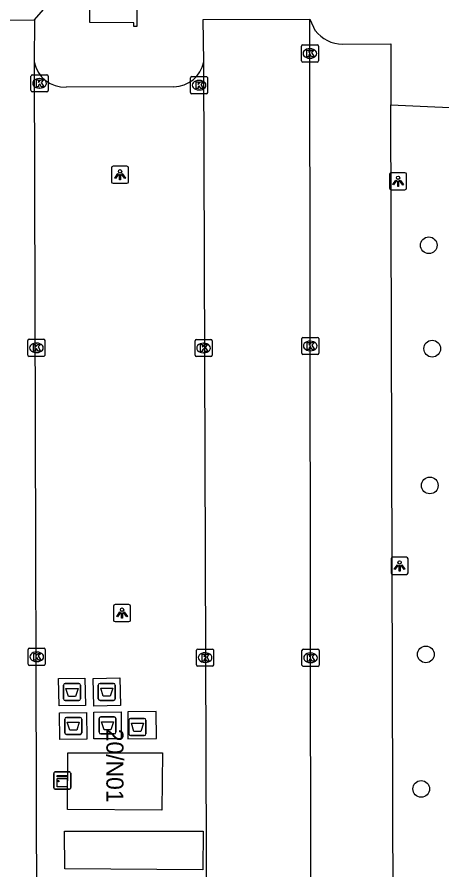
# Model space of a CAD drawing. Extents: x 160732 to 162105, y 387428 to 388479.
# Drawn here: x 161391.93 to 161416.78, y 387849.79 to 387899.7 of the extents above; entities that cross this region are included whole.
import ezdxf

# ---------------------------------------------------------------- set-up
doc = ezdxf.new("R2010")
doc.units = 0
for name, color, linetype in [('IMGEO_Afval_apart_plaats', 7, 'Continuous'), ('IMGEO_Boom', 7, 'Continuous'), ('IMGEO_Kast', 7, 'Continuous'), ('IMGEO_Kolk', 7, 'Continuous'), ('IMGEO_Lichtpunt', 7, 'Continuous'), ('IMGEO_Pand', 7, 'Continuous'), ('IMGEO_Pand_nummerreeks', 7, 'Continuous'), ('IMGEO_Parkeervlak_open', 7, 'Continuous'), ('IMGEO_Rijbaan_lokaal_open', 7, 'Continuous'), ('IMGEO_Voetpad_gesloten', 7, 'Continuous'), ('IMGEO_Voetpad_open', 7, 'Continuous')]:
    doc.layers.add(name, color=color, linetype=linetype)

msp = doc.modelspace()

# ---------------------------------------------------------------- linework, layer by layer
at = {"layer": 'IMGEO_Afval_apart_plaats'}
for p, q in [((161394.644, 387859.798), (161394.644, 387860.598)), ((161394.644, 387860.598), (161394.644, 387859.798)), ((161394.744, 387860.698), (161395.534, 387860.698)), ((161395.534, 387860.698), (161394.744, 387860.698)), ((161395.634, 387860.598), (161395.634, 387859.798)), ((161395.634, 387859.798), (161395.634, 387860.598)), ((161396.678, 387859.806), (161396.678, 387860.606)), ((161396.678, 387860.606), (161396.678, 387859.806)), ((161396.778, 387860.706), (161397.568, 387860.706)), ((161397.568, 387860.706), (161396.778, 387860.706)), ((161397.668, 387860.606), (161397.668, 387859.806)), ((161397.668, 387859.806), (161397.668, 387860.606)), ((161395.534, 387859.698), (161394.744, 387859.698)), ((161394.744, 387859.698), (161395.534, 387859.698)), ((161397.568, 387859.706), (161396.778, 387859.706)), ((161396.778, 387859.706), (161397.568, 387859.706)), ((161394.719, 387857.815), (161394.719, 387858.615)), ((161394.719, 387858.615), (161394.719, 387857.815)), ((161394.819, 387858.715), (161395.609, 387858.715)), ((161395.609, 387858.715), (161394.819, 387858.715)), ((161395.709, 387858.615), (161395.709, 387857.815)), ((161395.709, 387857.815), (161395.709, 387858.615)), ((161396.72, 387857.843), (161396.72, 387858.643)), ((161396.72, 387858.643), (161396.72, 387857.843)), ((161396.82, 387858.743), (161397.61, 387858.743)), ((161397.61, 387858.743), (161396.82, 387858.743)), ((161397.71, 387858.643), (161397.71, 387857.843)), ((161397.71, 387857.843), (161397.71, 387858.643)), ((161398.469, 387857.753), (161398.469, 387858.553)), ((161398.469, 387858.553), (161398.469, 387857.753)), ((161398.569, 387858.653), (161399.359, 387858.653)), ((161399.359, 387858.653), (161398.569, 387858.653)), ((161399.459, 387858.553), (161399.459, 387857.753)), ((161399.459, 387857.753), (161399.459, 387858.553)), ((161395.609, 387857.715), (161394.819, 387857.715)), ((161394.819, 387857.715), (161395.609, 387857.715)), ((161397.61, 387857.743), (161396.82, 387857.743)), ((161396.82, 387857.743), (161397.61, 387857.743)), ((161399.359, 387857.653), (161398.569, 387857.653)), ((161398.569, 387857.653), (161399.359, 387857.653))]:
    msp.add_line(p, q, dxfattribs=at)
for points in [[(161394.787, 387860.412), (161395.491, 387860.412), (161395.342, 387859.942), (161394.936, 387859.942), (161394.787, 387860.412)], [(161396.821, 387860.42), (161397.525, 387860.42), (161397.376, 387859.95), (161396.97, 387859.95), (161396.821, 387860.42)], [(161394.862, 387858.429), (161395.566, 387858.429), (161395.417, 387857.959), (161395.011, 387857.959), (161394.862, 387858.429)], [(161396.863, 387858.457), (161397.567, 387858.457), (161397.418, 387857.987), (161397.012, 387857.987), (161396.863, 387858.457)], [(161398.612, 387858.367), (161399.316, 387858.367), (161399.167, 387857.897), (161398.761, 387857.897), (161398.612, 387858.367)]]:
    msp.add_lwpolyline(points, dxfattribs=at)
for centre, start, end in [((161394.744, 387860.598), 90, 180), ((161394.744, 387860.598), 90, 180), ((161395.534, 387860.598), 0, 90), ((161395.534, 387860.598), 360, 90), ((161396.778, 387860.606), 90, 180), ((161396.778, 387860.606), 90, 180), ((161397.568, 387860.606), 0, 90), ((161397.568, 387860.606), 360, 90), ((161394.744, 387859.798), 180, 270), ((161394.744, 387859.798), 180, 270), ((161395.534, 387859.798), 270, 0), ((161395.534, 387859.798), 270, 0), ((161396.778, 387859.806), 180, 270), ((161396.778, 387859.806), 180, 270), ((161397.568, 387859.806), 270, 0), ((161397.568, 387859.806), 270, 0), ((161394.819, 387858.615), 90, 180), ((161394.819, 387858.615), 90, 180), ((161395.609, 387858.615), 0, 90), ((161395.609, 387858.615), 360, 90), ((161396.82, 387858.643), 90, 180), ((161396.82, 387858.643), 90, 180), ((161397.61, 387858.643), 0, 90), ((161397.61, 387858.643), 360, 90), ((161398.569, 387858.553), 90, 180), ((161398.569, 387858.553), 90, 180), ((161399.359, 387858.553), 0, 90), ((161399.359, 387858.553), 360, 90), ((161394.819, 387857.815), 180, 270), ((161394.819, 387857.815), 180, 270), ((161395.609, 387857.815), 270, 0), ((161395.609, 387857.815), 270, 0), ((161396.82, 387857.843), 180, 270), ((161396.82, 387857.843), 180, 270), ((161397.61, 387857.843), 270, 0), ((161397.61, 387857.843), 270, 0), ((161398.569, 387857.753), 180, 270), ((161398.569, 387857.753), 180, 270), ((161399.359, 387857.753), 270, 0), ((161399.359, 387857.753), 270, 0)]:
    msp.add_arc(centre, 0.1, start, end, dxfattribs=at)
at = {"layer": 'IMGEO_Boom'}
for centre in [(161416.005, 387886.341), (161416.208, 387880.291), (161416.066, 387872.287), (161415.835, 387862.4), (161415.565, 387854.526)]:
    msp.add_circle(centre, 0.489, dxfattribs=at)
at = {"layer": 'IMGEO_Kast'}
for p, q in [((161394.068, 387854.598), (161394.068, 387855.439)), ((161394.068, 387855.439), (161394.068, 387854.598)), ((161394.143, 387855.523), (161394.984, 387855.523)), ((161394.984, 387855.523), (161394.143, 387855.523)), ((161395.068, 387855.448), (161395.068, 387854.607)), ((161395.068, 387854.607), (161395.068, 387855.448)), ((161394.993, 387854.523), (161394.152, 387854.523)), ((161394.152, 387854.523), (161394.993, 387854.523))]:
    msp.add_line(p, q, dxfattribs=at)
for points in [[(161394.263, 387855.313), (161394.863, 387855.313), (161394.863, 387855.228), (161394.263, 387855.228), (161394.263, 387855.313)], [(161394.263, 387855.138), (161394.863, 387855.138), (161394.863, 387854.649), (161394.263, 387854.649), (161394.263, 387855.138)]]:
    msp.add_lwpolyline(points, dxfattribs=at)
msp.add_circle((161394.347, 387854.987), 0.0377, dxfattribs=at)
for centre, start, end in [((161394.146, 387855.445), 92.4484, 184.2845), ((161394.146, 387855.445), 92.4484, 184.2845), ((161394.99, 387855.445), 2.4484, 94.2845), ((161394.99, 387855.445), 2.4484, 94.2845), ((161394.146, 387854.601), 182.4484, 274.2845), ((161394.146, 387854.601), 182.4484, 274.2845), ((161394.99, 387854.601), 272.4484, 4.2845), ((161394.99, 387854.601), 272.4484, 4.2845)]:
    msp.add_arc(centre, 0.0779, start, end, dxfattribs=at)
at = {"layer": 'IMGEO_Kolk'}
for p, q in [((161408.556, 387897.138), (161408.556, 387897.99)), ((161408.631, 387898.064), (161409.483, 387898.064)), ((161409.044, 387897.844), (161409.069, 387897.844)), ((161409.557, 387897.99), (161409.557, 387897.138)), ((161409.067, 387897.284), (161409.042, 387897.284)), ((161409.483, 387897.064), (161408.631, 387897.064)), ((161392.816, 387896.317), (161393.668, 387896.317)), ((161392.741, 387895.391), (161392.741, 387896.243)), ((161393.229, 387896.097), (161393.254, 387896.097)), ((161393.742, 387896.243), (161393.742, 387895.391)), ((161402.073, 387895.283), (161402.073, 387896.135)), ((161402.148, 387896.209), (161403, 387896.209)), ((161402.561, 387895.989), (161402.586, 387895.989)), ((161403.074, 387896.135), (161403.074, 387895.283)), ((161393.668, 387895.317), (161392.816, 387895.317)), ((161393.252, 387895.537), (161393.227, 387895.537)), ((161402.584, 387895.429), (161402.559, 387895.429)), ((161403, 387895.209), (161402.148, 387895.209)), ((161392.634, 387880.84), (161393.486, 387880.84)), ((161402.411, 387880.828), (161403.263, 387880.828)), ((161408.575, 387880.024), (161408.575, 387880.876)), ((161408.65, 387880.95), (161409.502, 387880.95)), ((161409.576, 387880.876), (161409.576, 387880.024)), ((161392.559, 387879.914), (161392.559, 387880.766)), ((161393.047, 387880.62), (161393.072, 387880.62)), ((161393.56, 387880.766), (161393.56, 387879.914)), ((161402.336, 387879.902), (161402.336, 387880.754)), ((161402.824, 387880.608), (161402.849, 387880.608)), ((161403.337, 387880.754), (161403.337, 387879.902)), ((161409.063, 387880.73), (161409.088, 387880.73)), ((161393.486, 387879.84), (161392.634, 387879.84)), ((161393.07, 387880.06), (161393.045, 387880.06)), ((161403.263, 387879.828), (161402.411, 387879.828)), ((161402.847, 387880.048), (161402.822, 387880.048)), ((161409.502, 387879.95), (161408.65, 387879.95)), ((161409.086, 387880.17), (161409.061, 387880.17)), ((161392.578, 387861.834), (161392.578, 387862.686)), ((161392.653, 387862.76), (161393.505, 387862.76)), ((161393.066, 387862.54), (161393.091, 387862.54)), ((161393.579, 387862.686), (161393.579, 387861.834)), ((161402.424, 387861.786), (161402.424, 387862.638)), ((161402.499, 387862.712), (161403.351, 387862.712)), ((161402.912, 387862.492), (161402.937, 387862.492)), ((161403.425, 387862.638), (161403.425, 387861.786)), ((161408.59, 387861.775), (161408.59, 387862.627)), ((161408.665, 387862.701), (161409.517, 387862.701)), ((161409.078, 387862.481), (161409.103, 387862.481)), ((161409.591, 387862.627), (161409.591, 387861.775)), ((161393.089, 387861.98), (161393.064, 387861.98)), ((161402.935, 387861.932), (161402.91, 387861.932)), ((161409.101, 387861.921), (161409.076, 387861.921)), ((161393.505, 387861.76), (161392.653, 387861.76)), ((161403.351, 387861.712), (161402.499, 387861.712)), ((161409.517, 387861.701), (161408.665, 387861.701))]:
    msp.add_line(p, q, dxfattribs=at)
for points in [[(161408.556, 387897.138), (161408.556, 387897.99)], [(161408.631, 387898.064), (161409.483, 387898.064)], [(161409.557, 387897.99), (161409.557, 387897.138)], [(161408.877, 387897.764), (161409, 387897.764), (161409, 387897.613), (161409.13, 387897.764), (161409.294, 387897.764), (161409.148, 387897.613), (161409.301, 387897.364), (161409.149, 387897.364), (161409.064, 387897.528), (161409, 387897.461), (161409, 387897.364), (161408.877, 387897.364), (161408.877, 387897.764)], [(161409.483, 387897.064), (161408.631, 387897.064)], [(161392.816, 387896.317), (161393.668, 387896.317)], [(161392.741, 387895.391), (161392.741, 387896.243)], [(161393.062, 387896.017), (161393.185, 387896.017), (161393.185, 387895.866), (161393.315, 387896.017), (161393.479, 387896.017), (161393.333, 387895.866), (161393.486, 387895.617), (161393.334, 387895.617), (161393.249, 387895.781), (161393.185, 387895.714), (161393.185, 387895.617), (161393.062, 387895.617), (161393.062, 387896.017)], [(161393.742, 387896.243), (161393.742, 387895.391)], [(161402.073, 387895.283), (161402.073, 387896.135)], [(161402.148, 387896.209), (161403, 387896.209)], [(161402.394, 387895.909), (161402.517, 387895.909), (161402.517, 387895.758), (161402.647, 387895.909), (161402.811, 387895.909), (161402.665, 387895.758), (161402.818, 387895.509), (161402.666, 387895.509), (161402.581, 387895.673), (161402.517, 387895.606), (161402.517, 387895.509), (161402.394, 387895.509), (161402.394, 387895.909)], [(161403.074, 387896.135), (161403.074, 387895.283)], [(161393.668, 387895.317), (161392.816, 387895.317)], [(161403, 387895.209), (161402.148, 387895.209)], [(161392.634, 387880.84), (161393.486, 387880.84)], [(161402.411, 387880.828), (161403.263, 387880.828)], [(161408.575, 387880.024), (161408.575, 387880.876)], [(161408.65, 387880.95), (161409.502, 387880.95)], [(161409.576, 387880.876), (161409.576, 387880.024)], [(161392.559, 387879.914), (161392.559, 387880.766)], [(161392.88, 387880.54), (161393.003, 387880.54), (161393.003, 387880.389), (161393.133, 387880.54), (161393.297, 387880.54), (161393.151, 387880.389), (161393.304, 387880.14), (161393.152, 387880.14), (161393.067, 387880.304), (161393.003, 387880.237), (161393.003, 387880.14), (161392.88, 387880.14), (161392.88, 387880.54)], [(161393.56, 387880.766), (161393.56, 387879.914)], [(161402.336, 387879.902), (161402.336, 387880.754)], [(161402.657, 387880.528), (161402.78, 387880.528), (161402.78, 387880.377), (161402.91, 387880.528), (161403.074, 387880.528), (161402.928, 387880.377), (161403.081, 387880.128), (161402.929, 387880.128), (161402.844, 387880.292), (161402.78, 387880.225), (161402.78, 387880.128), (161402.657, 387880.128), (161402.657, 387880.528)], [(161403.337, 387880.754), (161403.337, 387879.902)], [(161408.896, 387880.65), (161409.019, 387880.65), (161409.019, 387880.499), (161409.149, 387880.65), (161409.313, 387880.65), (161409.167, 387880.499), (161409.32, 387880.25), (161409.168, 387880.25), (161409.083, 387880.414), (161409.019, 387880.347), (161409.019, 387880.25), (161408.896, 387880.25), (161408.896, 387880.65)], [(161393.486, 387879.84), (161392.634, 387879.84)], [(161403.263, 387879.828), (161402.411, 387879.828)], [(161409.502, 387879.95), (161408.65, 387879.95)], [(161392.578, 387861.834), (161392.578, 387862.686)], [(161392.653, 387862.76), (161393.505, 387862.76)], [(161392.899, 387862.46), (161393.022, 387862.46), (161393.022, 387862.309), (161393.152, 387862.46), (161393.316, 387862.46), (161393.17, 387862.309), (161393.323, 387862.06), (161393.171, 387862.06), (161393.086, 387862.224), (161393.022, 387862.157), (161393.022, 387862.06), (161392.899, 387862.06), (161392.899, 387862.46)], [(161393.579, 387862.686), (161393.579, 387861.834)], [(161402.424, 387861.786), (161402.424, 387862.638)], [(161402.499, 387862.712), (161403.351, 387862.712)], [(161402.745, 387862.412), (161402.868, 387862.412), (161402.868, 387862.261), (161402.998, 387862.412), (161403.162, 387862.412), (161403.016, 387862.261), (161403.169, 387862.012), (161403.017, 387862.012), (161402.932, 387862.176), (161402.868, 387862.109), (161402.868, 387862.012), (161402.745, 387862.012), (161402.745, 387862.412)], [(161403.425, 387862.638), (161403.425, 387861.786)], [(161408.59, 387861.775), (161408.59, 387862.627)], [(161408.665, 387862.701), (161409.517, 387862.701)], [(161408.911, 387862.401), (161409.034, 387862.401), (161409.034, 387862.25), (161409.164, 387862.401), (161409.328, 387862.401), (161409.182, 387862.25), (161409.335, 387862.001), (161409.183, 387862.001), (161409.098, 387862.165), (161409.034, 387862.098), (161409.034, 387862.001), (161408.911, 387862.001), (161408.911, 387862.401)], [(161409.591, 387862.627), (161409.591, 387861.775)], [(161393.505, 387861.76), (161392.653, 387861.76)], [(161403.351, 387861.712), (161402.499, 387861.712)], [(161409.517, 387861.701), (161408.665, 387861.701)]]:
    msp.add_lwpolyline(points, dxfattribs=at)
for centre, start, end in [((161408.633, 387897.988), 91.552, 178.448), ((161408.633, 387897.988), 91.552, 178.448), ((161409.481, 387897.988), 1.552, 88.448), ((161409.481, 387897.988), 1.552, 88.448), ((161408.633, 387897.14), 181.552, 268.448), ((161408.633, 387897.14), 181.552, 268.448), ((161409.481, 387897.14), 271.552, 358.448), ((161409.481, 387897.14), 271.552, 358.448), ((161392.818, 387896.241), 91.552, 178.448), ((161392.818, 387896.241), 91.552, 178.448), ((161393.666, 387896.241), 1.552, 88.448), ((161393.666, 387896.241), 1.552, 88.448), ((161402.15, 387896.133), 91.552, 178.448), ((161402.15, 387896.133), 91.552, 178.448), ((161402.998, 387896.133), 1.552, 88.448), ((161402.998, 387896.133), 1.552, 88.448), ((161392.818, 387895.393), 181.552, 268.448), ((161392.818, 387895.393), 181.552, 268.448), ((161393.666, 387895.393), 271.552, 358.448), ((161393.666, 387895.393), 271.552, 358.448), ((161402.15, 387895.285), 181.552, 268.448), ((161402.15, 387895.285), 181.552, 268.448), ((161402.998, 387895.285), 271.552, 358.448), ((161402.998, 387895.285), 271.552, 358.448), ((161392.636, 387880.764), 91.552, 178.448), ((161392.636, 387880.764), 91.552, 178.448), ((161393.484, 387880.764), 1.552, 88.448), ((161393.484, 387880.764), 1.552, 88.448), ((161402.413, 387880.752), 91.552, 178.448), ((161402.413, 387880.752), 91.552, 178.448), ((161403.261, 387880.752), 1.552, 88.448), ((161403.261, 387880.752), 1.552, 88.448), ((161408.652, 387880.874), 91.552, 178.448), ((161408.652, 387880.874), 91.552, 178.448), ((161409.5, 387880.874), 1.552, 88.448), ((161409.5, 387880.874), 1.552, 88.448), ((161392.636, 387879.916), 181.552, 268.448), ((161392.636, 387879.916), 181.552, 268.448), ((161393.484, 387879.916), 271.552, 358.448), ((161393.484, 387879.916), 271.552, 358.448), ((161402.413, 387879.904), 181.552, 268.448), ((161402.413, 387879.904), 181.552, 268.448), ((161403.261, 387879.904), 271.552, 358.448), ((161403.261, 387879.904), 271.552, 358.448), ((161408.652, 387880.026), 181.552, 268.448), ((161408.652, 387880.026), 181.552, 268.448), ((161409.5, 387880.026), 271.552, 358.448), ((161409.5, 387880.026), 271.552, 358.448), ((161392.655, 387862.684), 91.552, 178.448), ((161392.655, 387862.684), 91.552, 178.448), ((161393.503, 387862.684), 1.552, 88.448), ((161393.503, 387862.684), 1.552, 88.448), ((161402.501, 387862.636), 91.552, 178.448), ((161402.501, 387862.636), 91.552, 178.448), ((161403.349, 387862.636), 1.552, 88.448), ((161403.349, 387862.636), 1.552, 88.448), ((161408.667, 387862.625), 91.552, 178.448), ((161408.667, 387862.625), 91.552, 178.448), ((161409.515, 387862.625), 1.552, 88.448), ((161409.515, 387862.625), 1.552, 88.448), ((161392.655, 387861.836), 181.552, 268.448), ((161392.655, 387861.836), 181.552, 268.448), ((161393.503, 387861.836), 271.552, 358.448), ((161393.503, 387861.836), 271.552, 358.448), ((161402.501, 387861.788), 181.552, 268.448), ((161402.501, 387861.788), 181.552, 268.448), ((161403.349, 387861.788), 271.552, 358.448), ((161403.349, 387861.788), 271.552, 358.448), ((161408.667, 387861.777), 181.552, 268.448), ((161408.667, 387861.777), 181.552, 268.448), ((161409.515, 387861.777), 271.552, 358.448), ((161409.515, 387861.777), 271.552, 358.448)]:
    msp.add_arc(centre, 0.0765, start, end, dxfattribs=at)
for centre, major_axis, ratio, start_param, end_param in [((161409.043, 387897.564), (-0.387, 0.002), 0.722429, 4.712389, 7.853982), ((161409.068, 387897.564), (-0.39, 0.002), 0.717154, 1.570796, 4.712389), ((161393.228, 387895.817), (-0.387, 0.002), 0.722429, 4.712389, 7.853982), ((161393.253, 387895.817), (-0.39, 0.002), 0.717154, 1.570796, 4.712389), ((161402.56, 387895.709), (-0.387, 0.002), 0.722429, 4.712389, 7.853982), ((161402.585, 387895.709), (-0.39, 0.002), 0.717154, 1.570796, 4.712389), ((161393.046, 387880.34), (-0.387, 0.002), 0.722429, 4.712389, 7.853982), ((161393.071, 387880.34), (-0.39, 0.002), 0.717154, 1.570796, 4.712389), ((161402.823, 387880.328), (-0.387, 0.002), 0.722429, 4.712389, 7.853982), ((161402.848, 387880.328), (-0.39, 0.002), 0.717154, 1.570796, 4.712389), ((161409.062, 387880.45), (-0.387, 0.002), 0.722429, 4.712389, 7.853982), ((161409.087, 387880.45), (-0.39, 0.002), 0.717154, 1.570796, 4.712389), ((161393.065, 387862.26), (-0.387, 0.002), 0.722429, 4.712389, 7.853982), ((161393.09, 387862.26), (-0.39, 0.002), 0.717154, 1.570796, 4.712389), ((161402.911, 387862.212), (-0.387, 0.002), 0.722429, 4.712389, 7.853982), ((161402.936, 387862.212), (-0.39, 0.002), 0.717154, 1.570796, 4.712389), ((161409.077, 387862.201), (-0.387, 0.002), 0.722429, 4.712389, 7.853982), ((161409.102, 387862.201), (-0.39, 0.002), 0.717154, 1.570796, 4.712389)]:
    msp.add_ellipse(centre, major_axis=major_axis, ratio=ratio, start_param=start_param, end_param=end_param, dxfattribs=at)
at = {"layer": 'IMGEO_Lichtpunt'}
for p, q in [((161397.451, 387890.869), (161397.451, 387890.062)), ((161397.451, 387890.869), (161397.451, 387890.062)), ((161398.353, 387890.964), (161397.545, 387890.964)), ((161398.353, 387890.964), (161397.545, 387890.964)), ((161398.447, 387890.062), (161398.447, 387890.869)), ((161398.447, 387890.062), (161398.447, 387890.869)), ((161413.713, 387890.494), (161413.713, 387889.687)), ((161413.713, 387890.494), (161413.713, 387889.687)), ((161414.615, 387890.589), (161413.807, 387890.589)), ((161414.615, 387890.589), (161413.807, 387890.589)), ((161414.709, 387889.687), (161414.709, 387890.494)), ((161414.709, 387889.687), (161414.709, 387890.494)), ((161397.545, 387889.968), (161398.353, 387889.968)), ((161397.545, 387889.968), (161398.353, 387889.968)), ((161413.807, 387889.593), (161414.615, 387889.593)), ((161413.807, 387889.593), (161414.615, 387889.593)), ((161413.801, 387867.986), (161413.801, 387867.179)), ((161413.801, 387867.986), (161413.801, 387867.179)), ((161414.703, 387868.081), (161413.895, 387868.081)), ((161414.703, 387868.081), (161413.895, 387868.081)), ((161414.797, 387867.179), (161414.797, 387867.986)), ((161414.797, 387867.179), (161414.797, 387867.986)), ((161413.895, 387867.085), (161414.703, 387867.085)), ((161413.895, 387867.085), (161414.703, 387867.085)), ((161397.568, 387865.219), (161397.568, 387864.412)), ((161397.568, 387865.219), (161397.568, 387864.412)), ((161398.47, 387865.314), (161397.662, 387865.314)), ((161398.47, 387865.314), (161397.662, 387865.314)), ((161398.564, 387864.412), (161398.564, 387865.219)), ((161398.564, 387864.412), (161398.564, 387865.219)), ((161397.662, 387864.318), (161398.47, 387864.318)), ((161397.662, 387864.318), (161398.47, 387864.318))]:
    msp.add_line(p, q, dxfattribs=at)
for points in [[(161397.825, 387890.533), (161397.864, 387890.505), (161397.676, 387890.243), (161397.638, 387890.27), (161397.825, 387890.533)], [(161397.927, 387890.485), (161397.974, 387890.485), (161397.974, 387890.163), (161397.927, 387890.163), (161397.927, 387890.485)], [(161398.037, 387890.505), (161398.075, 387890.532), (161398.262, 387890.27), (161398.223, 387890.242), (161398.037, 387890.505)], [(161414.087, 387890.158), (161414.126, 387890.13), (161413.938, 387889.868), (161413.9, 387889.895), (161414.087, 387890.158)], [(161414.189, 387890.11), (161414.236, 387890.11), (161414.236, 387889.788), (161414.189, 387889.788), (161414.189, 387890.11)], [(161414.299, 387890.13), (161414.337, 387890.157), (161414.524, 387889.895), (161414.485, 387889.867), (161414.299, 387890.13)], [(161414.175, 387867.65), (161414.214, 387867.622), (161414.026, 387867.36), (161413.988, 387867.387), (161414.175, 387867.65)], [(161414.277, 387867.602), (161414.324, 387867.602), (161414.324, 387867.28), (161414.277, 387867.28), (161414.277, 387867.602)], [(161414.387, 387867.622), (161414.425, 387867.649), (161414.612, 387867.387), (161414.573, 387867.359), (161414.387, 387867.622)], [(161397.942, 387864.883), (161397.981, 387864.855), (161397.793, 387864.593), (161397.755, 387864.62), (161397.942, 387864.883)], [(161398.154, 387864.855), (161398.192, 387864.882), (161398.379, 387864.62), (161398.34, 387864.592), (161398.154, 387864.855)], [(161398.044, 387864.835), (161398.091, 387864.835), (161398.091, 387864.513), (161398.044, 387864.513), (161398.044, 387864.835)]]:
    msp.add_lwpolyline(points, dxfattribs=at)
for centre in [(161397.95, 387890.667), (161414.212, 387890.292), (161414.3, 387867.784), (161398.067, 387865.017)]:
    msp.add_circle(centre, 0.0994, dxfattribs=at)
for centre, start, end in [((161397.545, 387890.869), 90, 180), ((161397.545, 387890.869), 90, 180), ((161398.353, 387890.869), 0, 90), ((161398.353, 387890.869), 0, 90), ((161413.807, 387890.494), 90, 180), ((161413.807, 387890.494), 90, 180), ((161414.615, 387890.494), 0, 90), ((161414.615, 387890.494), 0, 90), ((161397.545, 387890.062), 180, 270), ((161397.545, 387890.062), 180, 270), ((161398.353, 387890.062), 270, 0), ((161398.353, 387890.062), 270, 360), ((161413.807, 387889.687), 180, 270), ((161413.807, 387889.687), 180, 270), ((161414.615, 387889.687), 270, 0), ((161414.615, 387889.687), 270, 360), ((161413.895, 387867.986), 90, 180), ((161413.895, 387867.986), 90, 180), ((161414.703, 387867.986), 0, 90), ((161414.703, 387867.986), 0, 90), ((161413.895, 387867.179), 180, 270), ((161413.895, 387867.179), 180, 270), ((161414.703, 387867.179), 270, 0), ((161414.703, 387867.179), 270, 360), ((161397.662, 387865.219), 90, 180), ((161397.662, 387865.219), 90, 180), ((161398.47, 387865.219), 0, 90), ((161398.47, 387865.219), 0, 90), ((161397.662, 387864.412), 180, 270), ((161397.662, 387864.412), 180, 270), ((161398.47, 387864.412), 270, 0), ((161398.47, 387864.412), 270, 360)]:
    msp.add_arc(centre, 0.0946, start, end, dxfattribs=at)
at = {"layer": 'IMGEO_Pand'}
for points in [[(161398.937, 387899.141), (161398.757, 387899.142), (161398.759, 387899.362), (161396.189, 387899.383), (161396.205, 387901.431), (161398.775, 387901.422), (161398.776, 387901.642), (161398.956, 387901.641), (161398.937, 387899.141)], [(161400.44, 387856.635), (161400.401, 387853.292), (161394.869, 387853.321), (161394.895, 387856.64), (161400.44, 387856.635)]]:
    msp.add_lwpolyline(points, dxfattribs=at)
at = {"layer": 'IMGEO_Parkeervlak_open'}
for points in [[(161413.951, 387840.649), (161413.791, 387894.568)], [(161402.819, 387852.053), (161402.799, 387849.792), (161394.723, 387849.843), (161394.699, 387852.063), (161402.819, 387852.053)]]:
    msp.add_lwpolyline(points, dxfattribs=at)
at = {"layer": 'IMGEO_Rijbaan_lokaal_open'}
for points in [[(161386.817, 387899.502), (161392.941, 387899.533)], [(161392.941, 387899.533), (161392.93, 387897.073)], [(161402.85, 387897.072), (161402.804, 387899.544), (161409.049, 387899.564)], [(161409.124, 387830.541), (161409.049, 387899.564)], [(161392.93, 387897.073), (161393.107, 387832.911)], [(161403.061, 387833.395), (161402.85, 387897.072)]]:
    msp.add_lwpolyline(points, dxfattribs=at)
at = {"layer": 'IMGEO_Voetpad_gesloten'}
for points in [[(161395.894, 387861.009), (161395.92, 387859.411), (161394.384, 387859.386), (161394.358, 387860.984), (161395.894, 387861.009)], [(161397.93, 387861.036), (161397.969, 387859.413), (161396.416, 387859.376), (161396.377, 387860.999), (161397.93, 387861.036)], [(161395.991, 387859.008), (161396.014, 387857.445), (161394.437, 387857.422), (161394.414, 387858.985), (161395.991, 387859.008)], [(161398.007, 387859.033), (161398.02, 387857.465), (161396.423, 387857.452), (161396.41, 387859.02), (161398.007, 387859.033)], [(161398.397, 387857.468), (161400.084, 387857.482), (161400.058, 387859.05), (161398.41, 387859.036), (161398.397, 387857.468)]]:
    msp.add_lwpolyline(points, dxfattribs=at)
at = {"layer": 'IMGEO_Voetpad_open'}
for points in [[(161392.941, 387899.533), (161396.139, 387903.21)], [(161409.049, 387899.564), (161409.364, 387898.899)], [(161410.962, 387898.107), (161413.78, 387898.119), (161413.791, 387894.568)], [(161401.093, 387895.61), (161394.803, 387895.599)], [(161413.791, 387894.568), (161446.927, 387893.056)]]:
    msp.add_lwpolyline(points, dxfattribs=at)
for centre, radius, start, end in [((161410.992, 387900.175), 2.068, 218.0923, 269.1799), ((161394.727, 387897.43), 1.833, 191.2328, 272.3637), ((161401.068, 387897.427), 1.817, 270.7908, 348.7369)]:
    msp.add_arc(centre, radius, start, end, dxfattribs=at)

# ---------------------------------------------------------------- texts
at = {"layer": 'IMGEO_Pand_nummerreeks'}
msp.add_text('20/N01', height=1, rotation=270, dxfattribs=at).set_placement((161397.149, 387858.046))

doc.saveas('drawing.dxf')
